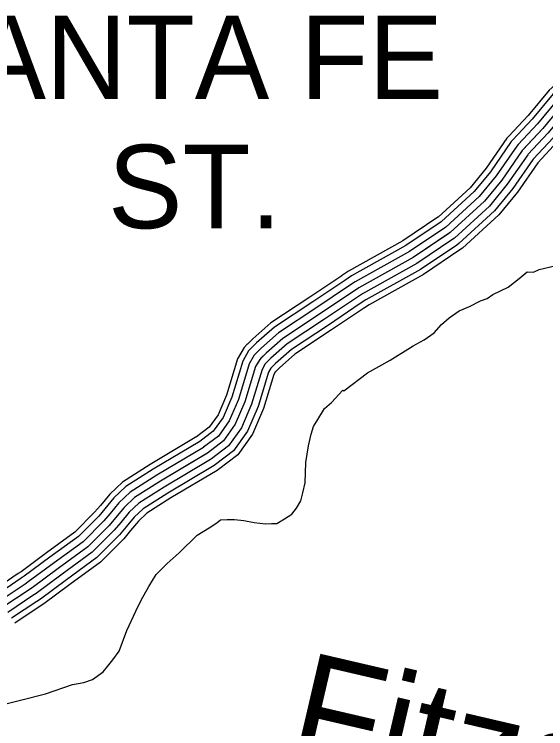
# Model space of a CAD drawing. Extents: x 1551132 to 1791609, y 378168 to 563823.
# Drawn here: x 1634630 to 1636984, y 508359 to 511527 of the extents above; entities that cross this region are included whole.
import ezdxf

# ---------------------------------------------------------------- set-up
doc = ezdxf.new("R2010")
doc.units = 0
for name, color, linetype in [('DESIGN - DRAINAGE - Bridges and Cross Drains Size Text', 7, 'Continuous'), ('DESIGN - ROW - Right-of-Way and Easement Labels', 7, 'Continuous'), ('DESIGN - TRANSPORTATION - Text', 7, 'Continuous'), ('SURVEY - CONTROL with Text', 7, 'Continuous')]:
    doc.layers.add(name, color=color, linetype=linetype)

msp = doc.modelspace()

# ---------------------------------------------------------------- linework, layer by layer
at = {"layer": 'DESIGN - TRANSPORTATION - Text'}
msp.add_lwpolyline([(1634305.857, 508396.314), (1634767.638, 508513.618), (1634887.352, 508554.844), (1634937.417, 508564.269), (1634975.542, 508577.828), (1635023.89, 508611.287), (1635042.148, 508635.096), (1635066.464, 508664.83), (1635094.88, 508702.523), (1635127.896, 508794.208), (1635168.837, 508879.786), (1635191.395, 508929.562), (1635226.044, 508989.197), (1635258.635, 509042.856), (1635307.159, 509092.324), (1635359.658, 509139.742), (1635440.481, 509216.853), (1635492.821, 509250.262), (1635527.046, 509271.879), (1635543.187, 509285.705), (1635573.186, 509287.355), (1635605.152, 509286.98), (1635647.076, 509282.48), (1635692.942, 509273.938), (1635742.832, 509267.346), (1635768.832, 509269.046), (1635792.806, 509268.763), (1635827.03, 509290.38), (1635859.229, 509310.014), (1635879.529, 509337.798), (1635899.879, 509369.582), (1635908.278, 509405.516), (1635918.77, 509449.426), (1635921.795, 509539.453), (1635932.628, 509613.38), (1635945.211, 509665.273), (1635955.594, 509699.174), (1635973.944, 509730.983), (1636004.46, 509778.659), (1636034.751, 509806.327), (1636085.324, 509859.77), (1636089.299, 509857.72), (1636194.122, 509936.555), (1636294.695, 509993.415), (1636397.334, 510056.258), (1636445.608, 510083.717), (1636489.932, 510115.218), (1636522.314, 510150.869), (1636556.63, 510180.487), (1636600.954, 510211.987), (1636647.145, 510231.463), (1636695.394, 510256.914), (1636725.485, 510266.572), (1636749.667, 510284.298), (1636817.999, 510317.524), (1636866.39, 510354.983), (1636902.697, 510384.584), (1636930.671, 510384.259), (1636954.788, 510395.984), (1637030.927, 510413.101)], dxfattribs=at)
at = {"layer": 'SURVEY - CONTROL with Text'}
for points in [[(1637209.457, 511332.608), (1637205.041, 511330.008), (1637063.419, 511246.748), (1636999.72, 511191.155), (1636905.997, 511078.202), (1636821.158, 510987.074)], [(1637221.973, 511311.291), (1637217.557, 511308.699), (1637077.935, 511226.606), (1637017.47, 511173.837), (1636924.564, 511061.868), (1636839.249, 510970.232)], [(1637237.673, 511284.557), (1637233.265, 511281.965), (1637096.143, 511201.347), (1637039.728, 511152.12), (1636947.855, 511041.392), (1636861.932, 510949.107)], [(1637253.364, 511257.823), (1637248.964, 511255.24), (1637114.343, 511176.088), (1637061.994, 511130.403), (1636971.146, 511020.917), (1636884.623, 510927.981)], [(1637269.056, 511231.089), (1637264.664, 511228.514), (1637132.542, 511150.829), (1637084.26, 511108.686), (1636994.437, 511000.441), (1636907.314, 510906.855)], [(1637284.755, 511204.355), (1637280.372, 511201.78), (1637150.75, 511125.57), (1637106.518, 511086.969), (1637017.728, 510979.966), (1636929.997, 510885.73)], [(1637297.772, 511182.179), (1637293.397, 511179.604), (1637165.85, 511104.619), (1637124.984, 511068.951), (1637037.053, 510962.974), (1636948.821, 510868.205)], [(1637061.994, 511130.403), (1636971.146, 511020.917), (1636880.39, 510923.439), (1636789.367, 510791.936), (1636712.643, 510698.367), (1636561.564, 510559.271), (1636396.701, 510448.293), (1636155.648, 510313.823), (1635986.777, 510200.878), (1635819.914, 510089.917), (1635745.399, 510024.365), (1635717.183, 509996.531), (1635698.942, 509964.622), (1635651.735, 509808.785), (1635608.961, 509708.982), (1635556.387, 509635.264), (1635485.972, 509581.695), (1635277.002, 509457.017), (1635162.429, 509383.732), (1635116.089, 509340.006), (1635049.474, 509260.387), (1634954.734, 509164.943), (1634823.995, 509069.749), (1634709.331, 508984.455), (1634583.468, 508900.469)], [(1636821.149, 510987.074), (1636812.65, 510977.941), (1636720.077, 510844.195), (1636649.445, 510758.052), (1636507.665, 510627.515), (1636506.898, 510627.006)], [(1636839.241, 510970.232), (1636831.957, 510962.407), (1636739.826, 510829.295), (1636667.453, 510741.043), (1636523.023, 510608.064), (1636520.715, 510606.506)], [(1636861.94, 510949.115), (1636856.174, 510942.923), (1636764.592, 510810.62), (1636690.052, 510719.701), (1636542.297, 510583.672), (1636538.031, 510580.797)], [(1636884.631, 510927.998), (1636880.39, 510923.439), (1636789.367, 510791.936), (1636712.643, 510698.367), (1636561.564, 510559.271), (1636555.355, 510555.088)], [(1636907.322, 510906.88), (1636904.606, 510903.955), (1636814.141, 510773.252), (1636735.235, 510677.033), (1636580.83, 510534.871), (1636572.68, 510529.379)], [(1636930.022, 510885.763), (1636928.822, 510884.472), (1636838.907, 510754.577), (1636757.834, 510655.691), (1636600.104, 510510.478), (1636589.996, 510503.67)], [(1636948.913, 510868.313), (1636859.457, 510739.076), (1636776.575, 510637.99), (1636616.087, 510490.236), (1636604.371, 510482.344)], [(1636506.948, 510627.04), (1636351.285, 510522.262), (1636110.349, 510387.85), (1636080.25, 510367.716)], [(1636520.748, 510606.539), (1636364.235, 510501.178), (1636123.257, 510366.749), (1636093.991, 510347.174)], [(1636538.064, 510580.822), (1636380.468, 510474.736), (1636139.457, 510340.29), (1636111.232, 510321.407)], [(1636555.372, 510555.105), (1636396.701, 510448.293), (1636155.648, 510313.823), (1636128.465, 510295.639)], [(1636572.68, 510529.387), (1636412.934, 510421.851), (1636171.839, 510287.356), (1636145.698, 510269.872)], [(1636589.996, 510503.67), (1636429.167, 510395.409), (1636188.039, 510260.897), (1636162.939, 510244.105)], [(1636604.354, 510482.336), (1636442.633, 510373.475), (1636201.472, 510238.946), (1636177.231, 510222.729)], [(1636080.267, 510367.733), (1635938.67, 510273.03), (1635767.032, 510158.894), (1635686.267, 510087.842), (1635663.226, 510065.116)], [(1636094.008, 510347.182), (1635952.378, 510252.463), (1635782.107, 510139.235), (1635703.125, 510069.75), (1635680.584, 510047.516)], [(1636111.241, 510321.415), (1635969.577, 510226.671), (1635801.006, 510114.576), (1635724.258, 510047.058), (1635702.35, 510025.449)], [(1636128.474, 510295.648), (1635986.777, 510200.878), (1635819.914, 510089.917), (1635745.399, 510024.365), (1635724.116, 510003.373)], [(1636145.707, 510269.88), (1636003.977, 510175.086), (1635838.822, 510065.258), (1635766.54, 510001.673), (1635745.883, 509981.298)], [(1636162.939, 510244.113), (1636021.176, 510149.294), (1635857.722, 510040.599), (1635787.673, 509978.981), (1635767.649, 509959.23)], [(1636177.239, 510222.729), (1636035.442, 510127.902), (1635873.405, 510020.149), (1635805.214, 509960.155), (1635785.707, 509940.922)], [(1635663.26, 510065.141), (1635647.818, 510049.924), (1635618.794, 509999.148), (1635570.137, 509838.527), (1635532.937, 509751.733), (1635493.422, 509696.323), (1635437.348, 509653.664)], [(1635680.609, 510047.541), (1635667.593, 510034.707), (1635641.635, 509989.306), (1635593.394, 509830.052), (1635554.604, 509739.55), (1635511.371, 509678.915), (1635451.206, 509633.147)], [(1635702.375, 510025.457), (1635692.384, 510015.615), (1635670.293, 509976.964), (1635622.569, 509819.418), (1635581.786, 509724.266), (1635533.879, 509657.089), (1635468.589, 509607.421), (1635467.464, 509606.746)], [(1635724.133, 510003.382), (1635717.183, 509996.531), (1635698.942, 509964.622), (1635651.735, 509808.785), (1635608.961, 509708.982), (1635556.387, 509635.264), (1635485.972, 509581.695), (1635483.347, 509580.129)], [(1635745.891, 509981.306), (1635741.983, 509977.448), (1635727.591, 509952.28), (1635680.901, 509798.151), (1635636.135, 509693.698), (1635578.895, 509613.438), (1635503.355, 509555.97), (1635499.23, 509553.511)], [(1635767.657, 509959.222), (1635766.774, 509958.355), (1635756.249, 509939.938), (1635710.075, 509787.518), (1635663.318, 509678.415), (1635601.402, 509591.612), (1635520.738, 509530.244), (1635515.121, 509526.886)], [(1635787.348, 509942.522), (1635780.015, 509929.696), (1635734.274, 509778.701), (1635685.859, 509665.739), (1635620.077, 509573.504), (1635535.154, 509508.894), (1635528.296, 509504.802)], [(1635438.94, 509654.606), (1635231.411, 509530.794), (1635108.847, 509452.4), (1635052.865, 509399.574), (1635011.091, 509349.656)], [(1635451.598, 509633.38), (1635244.411, 509509.768), (1635124.114, 509432.825), (1635070.881, 509382.598), (1635030.049, 509333.797)], [(1635467.481, 509606.763), (1635260.702, 509483.393), (1635143.271, 509408.282), (1635093.489, 509361.298), (1635053.823, 509313.897)], [(1635483.363, 509580.137), (1635277.002, 509457.017), (1635162.429, 509383.732), (1635116.089, 509340.006), (1635077.598, 509294.004)], [(1635499.246, 509553.511), (1635293.301, 509430.641), (1635181.587, 509359.181), (1635138.688, 509318.713), (1635101.372, 509274.112)], [(1635515.129, 509526.894), (1635309.592, 509404.266), (1635200.745, 509334.639), (1635161.296, 509297.413), (1635125.147, 509254.212)], [(1635528.304, 509504.802), (1635323.117, 509382.382), (1635216.636, 509314.272), (1635180.045, 509279.754), (1635144.871, 509237.711)], [(1635011.099, 509349.664), (1634985.333, 509318.863), (1634898.085, 509230.961), (1634772.597, 509139.592), (1634659.358, 509055.356), (1634647.025, 509047.131)], [(1635030.057, 509333.797), (1635003.616, 509302.196), (1634914.227, 509212.144), (1634787.246, 509119.683), (1634673.599, 509035.148), (1634660.749, 509026.572)], [(1635053.832, 509313.905), (1635026.541, 509281.287), (1634934.485, 509188.543), (1634805.621, 509094.716), (1634691.465, 509009.805), (1634677.949, 509000.78)], [(1635077.606, 509294.013), (1635049.474, 509260.387), (1634954.734, 509164.943), (1634823.995, 509069.749), (1634709.331, 508984.455), (1634695.157, 508974.996)], [(1635101.381, 509274.121), (1635072.406, 509239.486), (1634974.984, 509141.342), (1634842.37, 509044.781), (1634727.198, 508959.104), (1634712.365, 508949.212)], [(1635125.155, 509254.228), (1635095.331, 509218.578), (1634995.241, 509117.742), (1634860.744, 509019.814), (1634745.064, 508933.762), (1634729.564, 508923.42)], [(1635144.88, 509237.72), (1635114.355, 509201.235), (1635012.041, 509098.158), (1634875.986, 508999.097), (1634759.88, 508912.736), (1634743.839, 508902.028)], [(1634647.05, 509047.14), (1634535.344, 508972.604)], [(1634660.766, 509026.581), (1634549.06, 508952.045)], [(1634677.965, 509000.788), (1634566.26, 508926.253)], [(1634695.173, 508975.004), (1634583.468, 508900.469)], [(1634712.381, 508949.22), (1634600.676, 508874.685)], [(1634729.581, 508923.428), (1634617.875, 508848.893)], [(1634743.856, 508902.036), (1634632.15, 508827.501)]]:
    msp.add_lwpolyline(points, dxfattribs=at)

# ---------------------------------------------------------------- texts
at = {"layer": 'DESIGN - DRAINAGE - Bridges and Cross Drains Size Text'}
msp.add_text('Fitzgerald', height=474.9899, rotation=346.895533, dxfattribs=at).set_placement((1635827.388, 508240.594))
at = {"layer": 'DESIGN - ROW - Right-of-Way and Easement Labels'}
for s, p in [('SANTA FE', (1634109.972, 511151.71)), ('ST.', (1635044.616, 510578.421))]:
    msp.add_text(s, height=369.9913, rotation=0.000033, dxfattribs=at).set_placement(p)

doc.saveas('drawing.dxf')
